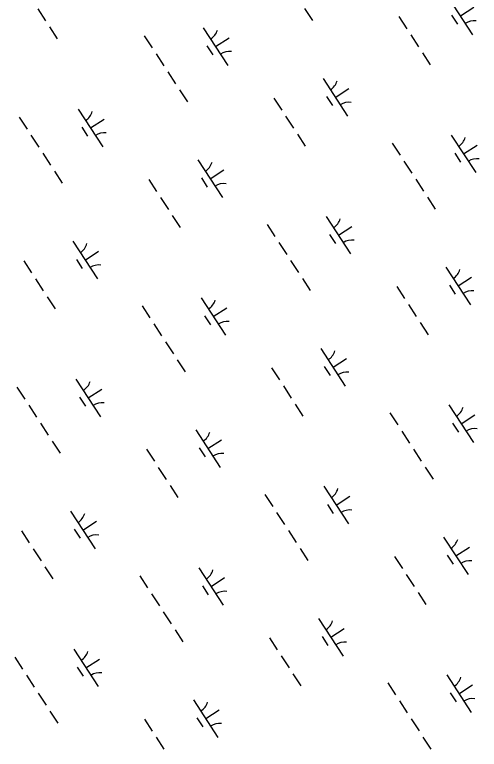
# Model space of a CAD drawing. Extents: x 3953924 to 3974542, y 193747 to 216192.
# Drawn here: x 3969268 to 3969785, y 200572 to 201392 of the extents above; entities that cross this region are included whole.
import ezdxf

# ---------------------------------------------------------------- set-up
doc = ezdxf.new("R2010")
doc.units = 0
doc.layers.add('V-WETL-SWMP', color=7, linetype='Continuous')

msp = doc.modelspace()

# ---------------------------------------------------------------- linework, layer by layer
at = {"layer": 'V-WETL-SWMP'}
for p, q in [((3969750.57, 201411.01), (3969777.85, 201369.1)), ((3969293.19, 201398.05), (3969301.92, 201384.64)), ((3969590.61, 201398.35), (3969599.34, 201384.94)), ((3969764.21, 201390.06), (3969779.29, 201399.88)), ((3969695.82, 201389.33), (3969704.54, 201375.92)), ((3969754.47, 201390.88), (3969761.02, 201380.82)), ((3969306.29, 201377.93), (3969315.01, 201364.52)), ((3969477.75, 201376.88), (3969505.02, 201334.98)), ((3969411.93, 201367.95), (3969420.65, 201354.54)), ((3969491.38, 201355.93), (3969506.47, 201365.75)), ((3969708.91, 201369.22), (3969717.64, 201355.81)), ((3969481.64, 201356.75), (3969488.19, 201346.69)), ((3969425.02, 201347.83), (3969433.75, 201334.42)), ((3969722, 201349.1), (3969730.73, 201335.69)), ((3969438.11, 201327.72), (3969446.84, 201314.31)), ((3969611.17, 201320.26), (3969638.44, 201278.36)), ((3969451.2, 201307.61), (3969459.93, 201294.2)), ((3969624.81, 201299.31), (3969639.89, 201309.13)), ((3969556.41, 201298.59), (3969565.14, 201285.18)), ((3969615.07, 201300.13), (3969621.61, 201290.07)), ((3969338.34, 201286.13), (3969365.62, 201244.23)), ((3969272.52, 201277.2), (3969281.25, 201263.79)), ((3969351.98, 201265.18), (3969367.07, 201275)), ((3969569.5, 201278.47), (3969578.23, 201265.06)), ((3969342.24, 201266), (3969348.79, 201255.94)), ((3969582.6, 201258.36), (3969591.33, 201244.95)), ((3969754.06, 201257.3), (3969781.33, 201215.4)), ((3969285.61, 201257.09), (3969294.34, 201243.68)), ((3969688.24, 201248.37), (3969696.97, 201234.96)), ((3969767.7, 201236.35), (3969782.78, 201246.17)), ((3969298.71, 201236.97), (3969307.44, 201223.57)), ((3969757.96, 201237.17), (3969764.5, 201227.11)), ((3969471.76, 201229.52), (3969499.04, 201187.61)), ((3969701.33, 201228.26), (3969710.06, 201214.85)), ((3969311.8, 201216.86), (3969320.53, 201203.45)), ((3969485.4, 201208.57), (3969500.49, 201218.39)), ((3969475.66, 201209.39), (3969482.21, 201199.33)), ((3969714.42, 201208.14), (3969723.15, 201194.73)), ((3969417.01, 201207.84), (3969425.73, 201194.43)), ((3969430.1, 201187.73), (3969438.83, 201174.32)), ((3969727.52, 201188.03), (3969736.24, 201174.62)), ((3969443.19, 201167.61), (3969451.92, 201154.2)), ((3969614.65, 201166.56), (3969641.93, 201124.66)), ((3969548.83, 201157.63), (3969557.56, 201144.22)), ((3969628.29, 201145.61), (3969643.38, 201155.43)), ((3969618.55, 201146.43), (3969625.1, 201136.37)), ((3969332.36, 201138.77), (3969359.63, 201096.87)), ((3969561.93, 201137.51), (3969570.65, 201124.1)), ((3969346, 201117.82), (3969361.08, 201127.64)), ((3969336.26, 201118.64), (3969342.8, 201108.58)), ((3969277.6, 201117.1), (3969286.33, 201103.69)), ((3969575.02, 201117.4), (3969583.75, 201103.99)), ((3969748.07, 201109.94), (3969775.35, 201068.04)), ((3969290.69, 201096.98), (3969299.42, 201083.57)), ((3969588.11, 201097.29), (3969596.84, 201083.88)), ((3969761.71, 201088.99), (3969776.8, 201098.81)), ((3969693.32, 201088.27), (3969702.05, 201074.86)), ((3969751.97, 201089.81), (3969758.52, 201079.75)), ((3969303.79, 201076.87), (3969312.52, 201063.46)), ((3969475.25, 201075.81), (3969502.53, 201033.91)), ((3969409.43, 201066.88), (3969418.16, 201053.47)), ((3969488.89, 201054.86), (3969503.97, 201064.68)), ((3969706.41, 201068.15), (3969715.14, 201054.74)), ((3969479.15, 201055.68), (3969485.69, 201045.63)), ((3969422.52, 201046.77), (3969431.25, 201033.36)), ((3969719.5, 201048.04), (3969728.23, 201034.63)), ((3969435.61, 201026.65), (3969444.34, 201013.25)), ((3969608.67, 201019.2), (3969635.95, 200977.29)), ((3969448.71, 201006.54), (3969457.44, 200993.13)), ((3969622.31, 200998.25), (3969637.39, 201008.07)), ((3969553.91, 200997.52), (3969562.64, 200984.11)), ((3969612.57, 200999.07), (3969619.11, 200989.01)), ((3969335.84, 200985.07), (3969363.12, 200943.17)), ((3969270.02, 200976.14), (3969278.75, 200962.73)), ((3969349.48, 200964.12), (3969364.57, 200973.94)), ((3969567.01, 200977.41), (3969575.73, 200964)), ((3969339.74, 200964.94), (3969346.29, 200954.88)), ((3969283.12, 200956.02), (3969291.85, 200942.61)), ((3969580.1, 200957.29), (3969588.83, 200943.88)), ((3969751.56, 200956.24), (3969778.84, 200914.34)), ((3969685.74, 200947.31), (3969694.47, 200933.9)), ((3969765.2, 200935.29), (3969780.28, 200945.11)), ((3969296.21, 200935.91), (3969304.94, 200922.5)), ((3969755.46, 200936.11), (3969762, 200926.05)), ((3969469.26, 200928.45), (3969496.54, 200886.55)), ((3969698.83, 200927.19), (3969707.56, 200913.78)), ((3969309.3, 200915.8), (3969318.03, 200902.39)), ((3969482.9, 200907.5), (3969497.99, 200917.32)), ((3969414.51, 200906.78), (3969423.24, 200893.37)), ((3969473.16, 200908.32), (3969479.71, 200898.26)), ((3969711.92, 200907.08), (3969720.65, 200893.67)), ((3969427.6, 200886.66), (3969436.33, 200873.25)), ((3969725.02, 200886.97), (3969733.75, 200873.56)), ((3969440.69, 200866.55), (3969449.42, 200853.14)), ((3969612.15, 200865.49), (3969639.43, 200823.59)), ((3969546.33, 200856.56), (3969555.06, 200843.15)), ((3969625.79, 200844.54), (3969640.88, 200854.36)), ((3969616.05, 200845.36), (3969622.6, 200835.31)), ((3969329.86, 200837.71), (3969357.14, 200795.81)), ((3969559.43, 200836.45), (3969568.16, 200823.04)), ((3969343.5, 200816.76), (3969358.58, 200826.58)), ((3969275.1, 200816.03), (3969283.83, 200802.62)), ((3969333.76, 200817.58), (3969340.31, 200807.52)), ((3969572.52, 200816.33), (3969581.25, 200802.93)), ((3969745.58, 200808.88), (3969772.85, 200766.97)), ((3969288.2, 200795.92), (3969296.93, 200782.51)), ((3969585.61, 200796.22), (3969594.34, 200782.81)), ((3969759.21, 200787.93), (3969774.3, 200797.75)), ((3969690.82, 200787.2), (3969699.55, 200773.79)), ((3969749.47, 200788.75), (3969756.02, 200778.69)), ((3969301.29, 200775.8), (3969310.02, 200762.39)), ((3969472.75, 200774.75), (3969500.03, 200732.85)), ((3969406.93, 200765.82), (3969415.66, 200752.41)), ((3969703.91, 200767.09), (3969712.64, 200753.68)), ((3969486.39, 200753.8), (3969501.47, 200763.62)), ((3969476.65, 200754.62), (3969483.2, 200744.56)), ((3969420.02, 200745.7), (3969428.75, 200732.29)), ((3969717.01, 200746.97), (3969725.73, 200733.56)), ((3969433.12, 200725.59), (3969441.84, 200712.18)), ((3969606.17, 200718.13), (3969633.45, 200676.23)), ((3969446.21, 200705.48), (3969454.94, 200692.07)), ((3969619.81, 200697.18), (3969634.9, 200707)), ((3969551.42, 200696.46), (3969560.14, 200683.05)), ((3969610.07, 200698), (3969616.62, 200687.94)), ((3969333.35, 200684.01), (3969360.62, 200642.1)), ((3969564.51, 200676.34), (3969573.24, 200662.93)), ((3969267.53, 200675.07), (3969276.25, 200661.66)), ((3969346.98, 200663.05), (3969362.07, 200672.87)), ((3969337.24, 200663.87), (3969343.79, 200653.82)), ((3969280.62, 200654.96), (3969289.35, 200641.55)), ((3969577.6, 200656.23), (3969586.33, 200642.82)), ((3969749.06, 200655.17), (3969776.34, 200613.27)), ((3969683.24, 200646.24), (3969691.97, 200632.83)), ((3969762.7, 200634.22), (3969777.79, 200644.04)), ((3969293.71, 200634.85), (3969302.44, 200621.44)), ((3969752.96, 200635.04), (3969759.51, 200624.99)), ((3969466.77, 200627.39), (3969494.04, 200585.49)), ((3969696.33, 200626.13), (3969705.06, 200612.72)), ((3969306.8, 200614.73), (3969315.53, 200601.32)), ((3969480.41, 200606.44), (3969495.49, 200616.26)), ((3969412.01, 200605.71), (3969420.74, 200592.3)), ((3969470.67, 200607.26), (3969477.21, 200597.2)), ((3969709.43, 200606.01), (3969718.16, 200592.61)), ((3969425.1, 200585.6), (3969433.83, 200572.19)), ((3969722.52, 200585.9), (3969731.25, 200572.49))]:
    msp.add_line(p, q, dxfattribs=at)
for centre, start, end in [((3969779.48, 201367.04), 82.29009, 123.83375), ((3969476.51, 201379.21), 302.29009, 343.83375), ((3969506.65, 201332.91), 82.29009, 123.83375), ((3969609.94, 201322.59), 302.29009, 343.83375), ((3969640.07, 201276.29), 82.29009, 123.83375), ((3969337.11, 201288.46), 302.29009, 343.83375), ((3969367.25, 201242.16), 82.29009, 123.83375), ((3969752.83, 201259.63), 302.29009, 343.83375), ((3969470.53, 201231.85), 302.29009, 343.83375), ((3969782.96, 201213.33), 82.29009, 123.83375), ((3969500.67, 201185.55), 82.29009, 123.83375), ((3969613.42, 201168.89), 302.29009, 343.83375), ((3969331.13, 201141.1), 302.29009, 343.83375), ((3969643.56, 201122.59), 82.29009, 123.83375), ((3969361.26, 201094.8), 82.29009, 123.83375), ((3969746.84, 201112.27), 302.29009, 343.83375), ((3969776.98, 201065.97), 82.29009, 123.83375), ((3969474.02, 201078.14), 302.29009, 343.83375), ((3969504.15, 201031.84), 82.29009, 123.83375), ((3969607.44, 201021.53), 302.29009, 343.83375), ((3969637.58, 200975.23), 82.29009, 123.83375), ((3969334.61, 200987.4), 302.29009, 343.83375), ((3969364.75, 200941.1), 82.29009, 123.83375), ((3969750.33, 200958.57), 302.29009, 343.83375), ((3969780.47, 200912.27), 82.29009, 123.83375), ((3969468.03, 200930.78), 302.29009, 343.83375), ((3969498.17, 200884.48), 82.29009, 123.83375), ((3969610.92, 200867.82), 302.29009, 343.83375), ((3969328.63, 200840.04), 302.29009, 343.83375), ((3969641.06, 200821.52), 82.29009, 123.83375), ((3969358.77, 200793.74), 82.29009, 123.83375), ((3969744.34, 200811.21), 302.29009, 343.83375), ((3969774.48, 200764.91), 82.29009, 123.83375), ((3969471.52, 200777.08), 302.29009, 343.83375), ((3969501.66, 200730.78), 82.29009, 123.83375), ((3969604.94, 200720.46), 302.29009, 343.83375), ((3969635.08, 200674.16), 82.29009, 123.83375), ((3969332.11, 200686.33), 302.29009, 343.83375), ((3969362.25, 200640.03), 82.29009, 123.83375), ((3969747.83, 200657.5), 302.29009, 343.83375), ((3969777.97, 200611.2), 82.29009, 123.83375), ((3969465.54, 200629.72), 302.29009, 343.83375), ((3969495.67, 200583.42), 82.29009, 123.83375)]:
    msp.add_arc(centre, 17.62, start, end, dxfattribs=at)

doc.saveas('drawing.dxf')
